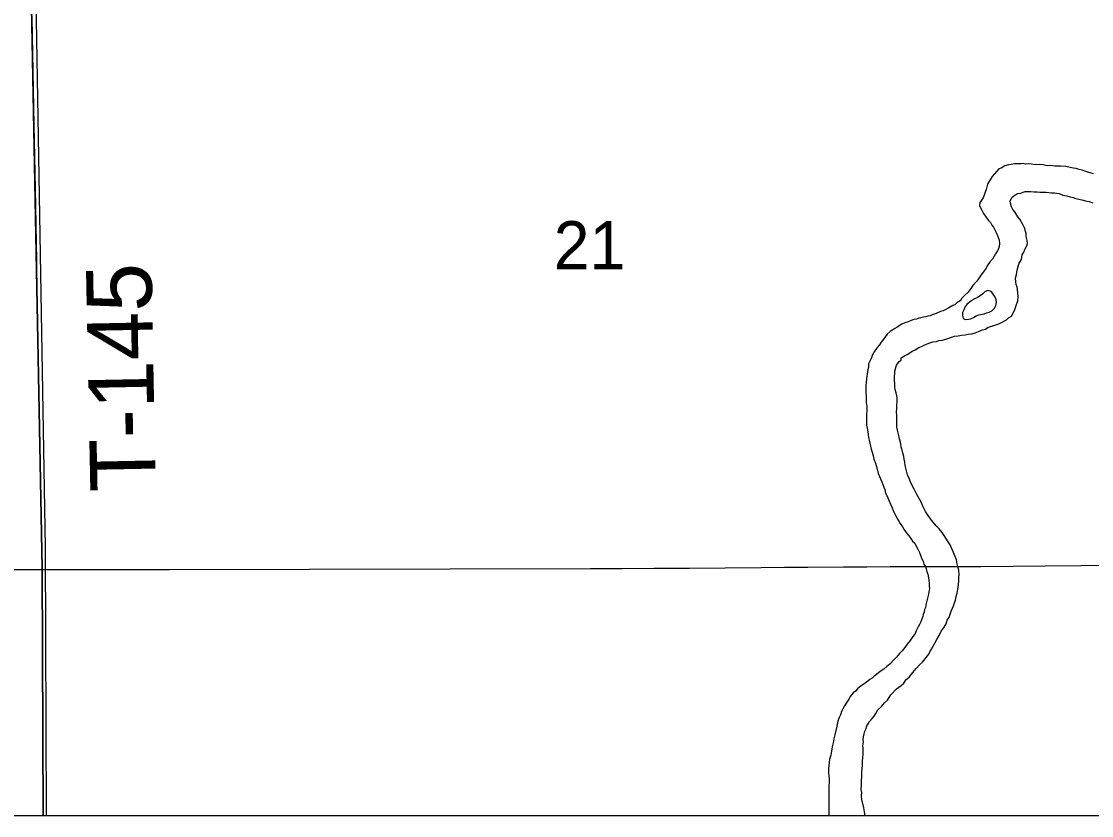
# Model space of a CAD drawing. Extents: x 103424 to 290657, y 38711 to 110967.
# Drawn here: x 214250.6824 to 214251.1467, y 40208.3012 to 40208.646 of the extents above; entities that cross this region are included whole.
import ezdxf

# ---------------------------------------------------------------- set-up
doc = ezdxf.new("R2010")
doc.units = 0
for name, color, linetype in [('GM_X_Corporation', 7, 'Continuous'), ('GM_X_Major_River', 7, 'Continuous'), ('GM_X_Section_Text', 7, 'Continuous'), ('GM_X_Township_Road', 7, 'Continuous'), ('GM_X_Township_Road_Text', 7, 'Continuous')]:
    doc.layers.add(name, color=color, linetype=linetype)

msp = doc.modelspace()

# ---------------------------------------------------------------- linework, layer by layer
at = {"layer": 'GM_X_Corporation'}
for points in [[(214246.35258, 40213.74302), (214246.35258, 40208.30125), (214253.15258, 40208.30125), (214253.15258, 40215.10125), (214247.88425, 40215.10125), (214247.88593, 40214.68485), (214247.88621, 40214.66416), (214247.8863, 40214.63438), (214247.88525, 40214.01696), (214247.88494, 40213.98106), (214247.88095, 40213.75762), (214247.63273, 40213.75746), (214247.49304, 40213.75527), (214246.50862, 40213.74676)], [(214250.69191, 40208.30125), (214253.06696, 40208.30125), (214253.06682, 40208.31021), (214253.06246, 40208.47339), (214253.05193, 40208.86157), (214252.88558, 40208.86006), (214252.88546, 40208.86005), (214252.37731, 40208.84757), (214251.86746, 40208.84353), (214251.37809, 40208.8332), (214250.68423, 40208.81599), (214250.68656, 40208.66767), (214250.69144, 40208.40851)], [(214250.69311, 40208.30125), (214251.1756, 40208.30125), (214251.16238, 40208.82838), (214251.15995, 40208.82835), (214250.9238, 40208.82246), (214250.68588, 40208.81652), (214250.69279, 40208.4177)], [(214247.90914, 40208.30125), (214250.69191, 40208.30125), (214250.69144, 40208.40851), (214250.68656, 40208.66767), (214250.68423, 40208.81599), (214250.50285, 40208.81053), (214250.5017, 40208.8105), (214250.18063, 40208.80297), (214249.1929, 40208.78706), (214248.88259, 40208.7802), (214248.57076, 40208.77338), (214248.0881, 40208.75947), (214247.90638, 40208.75597)]]:
    msp.add_lwpolyline(points, close=True, dxfattribs=at)
at = {"layer": 'GM_X_Major_River'}
for points in [[(214251.11611, 40208.58428), (214251.11421, 40208.58423), (214251.11326, 40208.58421), (214251.11174, 40208.58399), (214251.11061, 40208.58378), (214251.1091, 40208.58336), (214251.10741, 40208.58238), (214251.10646, 40208.58198), (214251.10553, 40208.58101), (214251.10461, 40208.57985), (214251.10349, 40208.57868), (214251.10147, 40208.57541), (214251.10095, 40208.57312), (214251.09969, 40208.56948), (214251.09822, 40208.56736), (214251.09805, 40208.56602), (214251.09904, 40208.56414), (214251.09984, 40208.56264), (214251.10082, 40208.56114), (214251.10199, 40208.55965), (214251.10277, 40208.55871), (214251.10337, 40208.55759), (214251.10415, 40208.55665), (214251.10474, 40208.55553), (214251.10534, 40208.5544), (214251.10595, 40208.5527), (214251.10655, 40208.55101), (214251.10677, 40208.54968), (214251.10661, 40208.54835), (214251.10625, 40208.54739), (214251.10589, 40208.54643), (214251.10497, 40208.54508), (214251.10442, 40208.54412), (214251.10369, 40208.54277), (214251.10276, 40208.5418), (214251.10146, 40208.53988), (214251.10091, 40208.53891), (214251.09962, 40208.53718), (214251.09851, 40208.53563), (214251.09759, 40208.53428), (214251.09685, 40208.53332), (214251.09518, 40208.53138), (214251.09426, 40208.53003), (214251.09315, 40208.52848), (214251.09166, 40208.52712), (214251.09035, 40208.52595), (214251.08961, 40208.5248), (214251.0883, 40208.52382), (214251.08737, 40208.52304), (214251.08643, 40208.52264), (214251.08473, 40208.52165), (214251.08323, 40208.52086), (214251.08229, 40208.52046), (214251.08115, 40208.52005), (214251.07927, 40208.51925), (214251.07757, 40208.51864), (214251.07663, 40208.51824), (214251.07568, 40208.51803), (214251.07474, 40208.51782), (214251.07379, 40208.51761), (214251.07265, 40208.5174), (214251.07171, 40208.51719), (214251.07076, 40208.51679), (214251.06963, 40208.51657), (214251.06849, 40208.51617), (214251.06718, 40208.51557), (214251.06566, 40208.51516), (214251.06434, 40208.51456), (214251.06228, 40208.51337), (214251.06134, 40208.51278), (214251.0604, 40208.51219), (214251.05928, 40208.51141), (214251.05797, 40208.51024), (214251.05723, 40208.50927), (214251.05649, 40208.5083), (214251.05538, 40208.50676), (214251.05464, 40208.5056), (214251.05372, 40208.50444), (214251.05243, 40208.50252), (214251.05151, 40208.50098), (214251.05115, 40208.50002), (214251.0506, 40208.49887), (214251.04988, 40208.49733), (214251.0499, 40208.496), (214251.04955, 40208.49485), (214251.0494, 40208.49295), (214251.04923, 40208.492), (214251.04906, 40208.49104), (214251.0489, 40208.48933), (214251.04874, 40208.48819), (214251.04876, 40208.48724), (214251.0488, 40208.48553), (214251.04882, 40208.48458), (214251.04884, 40208.48363), (214251.04886, 40208.4823), (214251.0489, 40208.48059), (214251.04913, 40208.47888), (214251.04915, 40208.47775), (214251.04917, 40208.4768), (214251.04901, 40208.47565), (214251.04903, 40208.47432)], [(214251.14759, 40208.57983), (214251.14644, 40208.58019), (214251.14511, 40208.58054), (214251.14415, 40208.5809), (214251.14261, 40208.58143), (214251.14127, 40208.58178), (214251.13994, 40208.58213), (214251.13879, 40208.5823), (214251.13745, 40208.58265), (214251.13554, 40208.58299), (214251.13326, 40208.58313), (214251.13078, 40208.58326), (214251.12907, 40208.58342), (214251.12736, 40208.58338), (214251.12564, 40208.58372), (214251.12392, 40208.58388), (214251.12221, 40208.58384), (214251.12069, 40208.584), (214251.11935, 40208.58416), (214251.11802, 40208.58413), (214251.11706, 40208.5843), (214251.11611, 40208.58428)], [(214251.09939, 40208.51209), (214251.10072, 40208.5125), (214251.10184, 40208.51328), (214251.10335, 40208.5137), (214251.10468, 40208.5141), (214251.10562, 40208.51451), (214251.10675, 40208.51491), (214251.10788, 40208.51551), (214251.10976, 40208.5165), (214251.1107, 40208.51728), (214251.11201, 40208.51807), (214251.11329, 40208.52056), (214251.114, 40208.52267), (214251.11472, 40208.52478), (214251.11487, 40208.52649), (214251.11465, 40208.528), (214251.11461, 40208.52971), (214251.1144, 40208.53066), (214251.114, 40208.53179), (214251.11379, 40208.53292), (214251.11375, 40208.53463), (214251.1141, 40208.53616), (214251.11427, 40208.53712), (214251.11461, 40208.53864), (214251.11496, 40208.54017), (214251.11532, 40208.54113), (214251.11624, 40208.54267), (214251.11658, 40208.54477), (214251.11731, 40208.54592), (214251.11785, 40208.54726), (214251.11859, 40208.54861), (214251.11895, 40208.54957), (214251.11873, 40208.55089), (214251.11851, 40208.55203), (214251.1183, 40208.55297), (214251.11828, 40208.55392), (214251.11807, 40208.55487), (214251.11766, 40208.55619), (214251.11706, 40208.55751), (214251.11628, 40208.55882), (214251.11549, 40208.56013), (214251.1147, 40208.56125), (214251.11333, 40208.56332), (214251.11254, 40208.56444), (214251.11195, 40208.56556), (214251.11154, 40208.56708), (214251.11132, 40208.56821), (214251.11224, 40208.56975), (214251.11336, 40208.57054), (214251.11468, 40208.57132), (214251.11601, 40208.57154), (214251.11695, 40208.57194), (214251.11789, 40208.57215), (214251.11904, 40208.57218), (214251.12036, 40208.57221), (214251.1217, 40208.57205), (214251.12303, 40208.57208), (214251.12418, 40208.57191), (214251.12532, 40208.57194), (214251.12684, 40208.57197), (214251.12817, 40208.57181), (214251.12932, 40208.57164), (214251.13065, 40208.57167), (214251.1316, 40208.5715), (214251.13256, 40208.57133), (214251.13428, 40208.57061), (214251.136, 40208.57027), (214251.13734, 40208.56992), (214251.13868, 40208.56957), (214251.13983, 40208.56921), (214251.14117, 40208.56886), (214251.14251, 40208.56851), (214251.14404, 40208.56816), (214251.14557, 40208.56782), (214251.14729, 40208.56728)], [(214251.10348, 40208.52851), (214251.10275, 40208.52899), (214251.10161, 40208.52917), (214251.10047, 40208.52877), (214251.09935, 40208.52762), (214251.09709, 40208.52607), (214251.09596, 40208.52567), (214251.0937, 40208.52412), (214251.09257, 40208.52316), (214251.09164, 40208.52201), (214251.09127, 40208.52087), (214251.09072, 40208.51972), (214251.09073, 40208.51858), (214251.09094, 40208.51706)], [(214251.09094, 40208.51706), (214251.09208, 40208.5167), (214251.09322, 40208.51671), (214251.09436, 40208.51692), (214251.09549, 40208.5175), (214251.09662, 40208.51828), (214251.09775, 40208.51867), (214251.10002, 40208.51908), (214251.10116, 40208.51948), (214251.10229, 40208.51987), (214251.10342, 40208.52046), (214251.10454, 40208.52161), (214251.1051, 40208.52276), (214251.10546, 40208.52409), (214251.10526, 40208.52523), (214251.10487, 40208.52636), (214251.10348, 40208.52851)], [(214251.08145, 40208.38136), (214251.08274, 40208.38309), (214251.08366, 40208.38444), (214251.08401, 40208.38616), (214251.08494, 40208.38732), (214251.08529, 40208.38866), (214251.08583, 40208.39), (214251.08637, 40208.39134), (214251.08673, 40208.3923), (214251.08709, 40208.39326), (214251.08763, 40208.39479), (214251.08798, 40208.39632), (214251.08832, 40208.39785), (214251.08867, 40208.39956), (214251.08901, 40208.40147), (214251.08916, 40208.40337), (214251.08913, 40208.4047), (214251.08929, 40208.40585), (214251.08906, 40208.40774), (214251.08885, 40208.40888), (214251.08843, 40208.41058), (214251.08802, 40208.41228), (214251.08741, 40208.41398), (214251.08681, 40208.41548), (214251.08621, 40208.4168), (214251.0854, 40208.41887), (214251.08423, 40208.42056), (214251.08304, 40208.42243), (214251.08187, 40208.42412), (214251.0805, 40208.4258), (214251.07933, 40208.4271), (214251.07797, 40208.42859), (214251.0768, 40208.43009), (214251.07581, 40208.43159), (214251.07464, 40208.43327), (214251.07364, 40208.43534), (214251.07264, 40208.4376), (214251.07087, 40208.4406), (214251.06967, 40208.44304), (214251.06848, 40208.44549), (214251.06748, 40208.44755), (214251.06688, 40208.44925), (214251.06584, 40208.45322), (214251.06562, 40208.45473), (214251.0654, 40208.45606), (214251.06519, 40208.45719), (214251.06477, 40208.4587), (214251.06456, 40208.45984), (214251.06415, 40208.46116), (214251.06393, 40208.46268), (214251.06331, 40208.46475), (214251.06289, 40208.46683), (214251.06247, 40208.46853), (214251.06225, 40208.46986), (214251.06223, 40208.471), (214251.0622, 40208.47214), (214251.06218, 40208.47328), (214251.06215, 40208.4748), (214251.06211, 40208.47651), (214251.06227, 40208.47784), (214251.06224, 40208.47936), (214251.0624, 40208.48107), (214251.06236, 40208.48259), (214251.06215, 40208.48354), (214251.06193, 40208.48486), (214251.06153, 40208.48619), (214251.06131, 40208.48713), (214251.06128, 40208.48865), (214251.06125, 40208.49036), (214251.06121, 40208.49188), (214251.06138, 40208.49321), (214251.06135, 40208.49416), (214251.06206, 40208.49684), (214251.06317, 40208.49838), (214251.06411, 40208.49897), (214251.06408, 40208.49992), (214251.06559, 40208.5009), (214251.06671, 40208.5015), (214251.06915, 40208.50307), (214251.0701, 40208.50347), (214251.07179, 40208.50446), (214251.07292, 40208.50486), (214251.07405, 40208.50546), (214251.07537, 40208.50606), (214251.0765, 40208.50646), (214251.07782, 40208.50687), (214251.07934, 40208.50709), (214251.08047, 40208.5075), (214251.0818, 40208.50772), (214251.0835, 40208.50813), (214251.08482, 40208.50854), (214251.08596, 40208.50895), (214251.08728, 40208.50936), (214251.0888, 40208.50958), (214251.09031, 40208.5098), (214251.09183, 40208.51003), (214251.09316, 40208.51024), (214251.09467, 40208.51047), (214251.09619, 40208.51088), (214251.0977, 40208.51148), (214251.09939, 40208.51209)], [(214251.04903, 40208.47432), (214251.04906, 40208.47318), (214251.04909, 40208.47185), (214251.04911, 40208.47071), (214251.04933, 40208.46939), (214251.04955, 40208.46787), (214251.04977, 40208.46655), (214251.04998, 40208.46541), (214251.0502, 40208.46428), (214251.05042, 40208.46295), (214251.05083, 40208.46163), (214251.05104, 40208.4603), (214251.05145, 40208.45898), (214251.05187, 40208.45747), (214251.05228, 40208.45596), (214251.05289, 40208.45427), (214251.0535, 40208.45219), (214251.05412, 40208.44973), (214251.05572, 40208.44616), (214251.05613, 40208.44503), (214251.05653, 40208.44389), (214251.05693, 40208.44276), (214251.05735, 40208.44125), (214251.05795, 40208.43994), (214251.05855, 40208.43843), (214251.05915, 40208.43711), (214251.05955, 40208.43617), (214251.06015, 40208.43485), (214251.06055, 40208.43372), (214251.06115, 40208.43241), (214251.06194, 40208.43109), (214251.06253, 40208.42996), (214251.06312, 40208.42903), (214251.06371, 40208.42809), (214251.0647, 40208.42659), (214251.06529, 40208.42566), (214251.06588, 40208.42472), (214251.06666, 40208.42359), (214251.06744, 40208.42266), (214251.06823, 40208.42154), (214251.06901, 40208.42042), (214251.06998, 40208.41949), (214251.07038, 40208.41855), (214251.07137, 40208.41686), (214251.07197, 40208.41554), (214251.07278, 40208.41347), (214251.07358, 40208.41159), (214251.07398, 40208.41045), (214251.07458, 40208.40933), (214251.07498, 40208.40839), (214251.07519, 40208.40725), (214251.07559, 40208.40612), (214251.07601, 40208.40442), (214251.07603, 40208.40347), (214251.07625, 40208.40214), (214251.07627, 40208.401), (214251.0763, 40208.39967), (214251.07614, 40208.39853), (214251.07597, 40208.39739), (214251.07561, 40208.39624), (214251.07492, 40208.39337), (214251.07457, 40208.39166), (214251.07421, 40208.3907), (214251.07404, 40208.38975), (214251.07369, 40208.3886), (214251.07352, 40208.38764), (214251.07297, 40208.3863), (214251.07261, 40208.38534), (214251.07207, 40208.38419), (214251.07152, 40208.38323), (214251.0706, 40208.3815), (214251.07006, 40208.37997), (214251.06913, 40208.379), (214251.06803, 40208.37726), (214251.06673, 40208.37571), (214251.06562, 40208.37417), (214251.06451, 40208.37282), (214251.0634, 40208.37165), (214251.0621, 40208.3701), (214251.06079, 40208.36875), (214251.05931, 40208.36719), (214251.05781, 40208.36602), (214251.0565, 40208.36485), (214251.055, 40208.36387), (214251.05332, 40208.3625), (214251.05238, 40208.36172), (214251.05145, 40208.36094), (214251.05051, 40208.36035), (214251.04958, 40208.35957), (214251.04845, 40208.35879), (214251.04714, 40208.35781), (214251.04602, 40208.35702), (214251.04508, 40208.35624), (214251.04434, 40208.35528), (214251.04322, 40208.35449), (214251.04192, 40208.35294), (214251.04137, 40208.35179), (214251.04045, 40208.35044), (214251.03953, 40208.3489), (214251.0388, 40208.34755), (214251.03826, 40208.3464)], [(214251.04849, 40208.30125), (214251.04812, 40208.30292), (214251.0479, 40208.30462), (214251.04706, 40208.30821), (214251.04683, 40208.30992), (214251.04699, 40208.31125), (214251.04677, 40208.31258), (214251.04692, 40208.31448), (214251.04688, 40208.31638), (214251.04703, 40208.31828), (214251.047, 40208.31999), (214251.04715, 40208.32171), (214251.04731, 40208.32304), (214251.04728, 40208.32475), (214251.04743, 40208.32646), (214251.04759, 40208.32799), (214251.04757, 40208.32893), (214251.04754, 40208.33046), (214251.04751, 40208.33159), (214251.04767, 40208.33331), (214251.04764, 40208.33445), (214251.04781, 40208.3354), (214251.04797, 40208.33673), (214251.04833, 40208.33788), (214251.04869, 40208.33884), (214251.04923, 40208.34018), (214251.04978, 40208.34114), (214251.05033, 40208.34211), (214251.05144, 40208.34346), (214251.05237, 40208.34443), (214251.05311, 40208.34559), (214251.05403, 40208.34713), (214251.05552, 40208.34868), (214251.05681, 40208.35023), (214251.05812, 40208.3514), (214251.05959, 40208.35371), (214251.06201, 40208.35623), (214251.06407, 40208.3578), (214251.06519, 40208.35877), (214251.0663, 40208.36032), (214251.06761, 40208.36129), (214251.06909, 40208.36342), (214251.07057, 40208.36516), (214251.07206, 40208.36671), (214251.07337, 40208.36788), (214251.07615, 40208.37136), (214251.07651, 40208.37232), (214251.07724, 40208.37347), (214251.07797, 40208.37482), (214251.0787, 40208.37617), (214251.07962, 40208.37771), (214251.08054, 40208.37944), (214251.08145, 40208.38136)], [(214251.03826, 40208.3464), (214251.03771, 40208.34506), (214251.03717, 40208.34391), (214251.03663, 40208.34219), (214251.03611, 40208.34009), (214251.03524, 40208.33627), (214251.0349, 40208.33455), (214251.03455, 40208.33283), (214251.03421, 40208.33111), (214251.03387, 40208.32921), (214251.03352, 40208.32749), (214251.03299, 40208.32577), (214251.03283, 40208.32424), (214251.03267, 40208.32291), (214251.03251, 40208.32158), (214251.03253, 40208.32063), (214251.03255, 40208.31968), (214251.03276, 40208.31854), (214251.03279, 40208.31721), (214251.03282, 40208.31569), (214251.03267, 40208.31417), (214251.0327, 40208.31265), (214251.03273, 40208.31113), (214251.03276, 40208.30961), (214251.03263, 40208.30695), (214251.03268, 40208.30467), (214251.03272, 40208.30277), (214251.03275, 40208.30125), (214251.03275, 40208.30125)]]:
    msp.add_lwpolyline(points, dxfattribs=at)
at = {"layer": 'GM_X_Township_Road'}
for points in [[(214250.6916, 40208.40816), (214250.69129, 40208.42216), (214250.691, 40208.43769), (214250.69071, 40208.45322), (214250.69045, 40208.46714), (214250.69019, 40208.48106), (214250.6899, 40208.49659), (214250.68961, 40208.51212), (214250.68933, 40208.5272), (214250.68905, 40208.54229), (214250.68876, 40208.55782), (214250.68848, 40208.57335), (214250.68822, 40208.58718), (214250.68796, 40208.601), (214250.68767, 40208.61653), (214250.68738, 40208.63206), (214250.6871, 40208.64759)], [(214250.67796, 40208.40805), (214250.6916, 40208.40816)], [(214250.6916, 40208.40816), (214250.69749, 40208.40805), (214250.74646, 40208.40814), (214250.92924, 40208.40848), (214250.94299, 40208.40854), (214250.95673, 40208.40861), (214250.97227, 40208.40873), (214250.9878, 40208.40885), (214251.00334, 40208.40897), (214251.01344, 40208.40905), (214251.02355, 40208.40913), (214251.03909, 40208.40922), (214251.04922, 40208.40927), (214251.05935, 40208.40933), (214251.08315, 40208.40934), (214251.09869, 40208.40946), (214251.11262, 40208.40957), (214251.12654, 40208.40968), (214251.14208, 40208.40982), (214251.15761, 40208.40996)]]:
    msp.add_lwpolyline(points, dxfattribs=at)

# ---------------------------------------------------------------- texts
at = {"layer": 'GM_X_Section_Text'}
msp.add_text('21', height=0.020928, rotation=0, dxfattribs=at).set_placement((214250.91332, 40208.53839))
at = {"layer": 'GM_X_Township_Road_Text'}
msp.add_text('T-145', height=0.028409, rotation=91.1238, dxfattribs=at).set_placement((214250.74074, 40208.44209))

doc.saveas('drawing.dxf')
